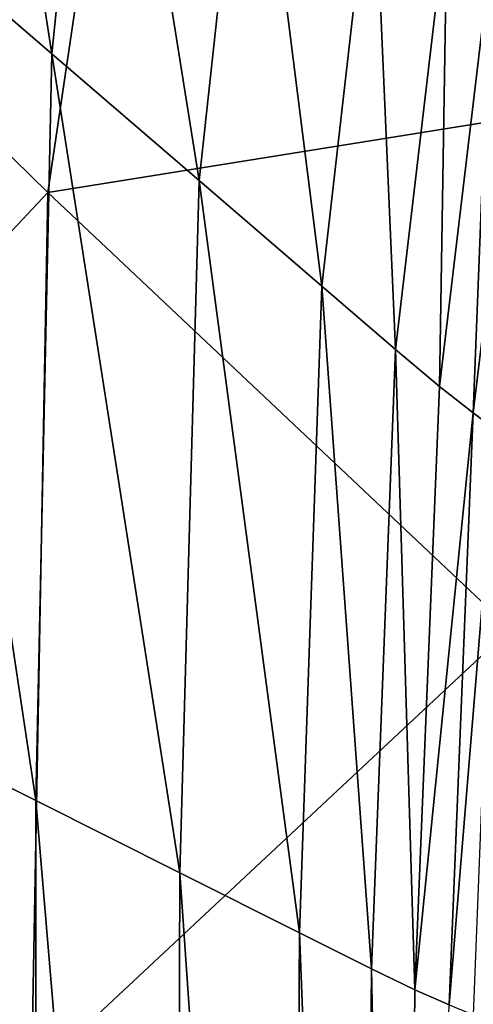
# Model space of a CAD drawing. Header units: millimetres. Extents: x 2387 to 13955, y -4964 to 364.
# Tile 185 of 656: x 6214 to 6234, y -4452 to -4407. Entities that reach past the tile are written whole.
import ezdxf

# ---------------------------------------------------------------- set-up
doc = ezdxf.new("R2010")
doc.units = ezdxf.units.MM
doc.header["$MEASUREMENT"] = 0
doc.layers.add('Predefinito', color=7, linetype='Continuous', true_color=0x000000)

msp = doc.modelspace()

# ---------------------------------------------------------------- linework, layer by layer
at = {"layer": 'Predefinito'}
for points in [[(6210.556, -4379.422, 1232.7), (6208.302, -4402.648, 1232.7), (6215.081, -4408.481, 1232.972)], [(6215.081, -4408.481, 1232.972), (6217.372, -4386.152, 1232.972), (6210.556, -4379.422, 1232.7)], [(6217.372, -4386.152, 1232.972), (6215.081, -4408.481, 1232.972), (6221.86, -4414.314, 1232.7)], [(6221.86, -4414.314, 1232.7), (6224.187, -4392.883, 1232.7), (6217.372, -4386.152, 1232.972)], [(6218.55, -4390.219, 608.078), (6214.905, -4414.866, 608.077), (6194.409, -4394.776, 730.316)], [(6214.905, -4414.866, 608.077), (6218.55, -4390.219, 608.078), (6239.779, -4410.879, 485.833)], [(6245.219, -4395.472, 485.832), (6239.779, -4410.879, 485.833), (6218.55, -4390.219, 608.078)], [(6224.187, -4392.883, 1232.7), (6221.86, -4414.314, 1232.7), (6227.51, -4419.175, 1232.143)], [(6227.51, -4419.175, 1232.143), (6229.867, -4398.492, 1232.143), (6224.187, -4392.883, 1232.7)], [(6193.969, -4437.176, 730.292), (6194.409, -4394.776, 730.316), (6214.905, -4414.866, 608.077)], [(6229.867, -4398.492, 1232.143), (6227.51, -4419.175, 1232.143), (6230.9, -4422.092, 1231.561)], [(6230.9, -4422.092, 1231.561), (6233.275, -4401.857, 1231.561), (6229.867, -4398.492, 1232.143)], [(6233.275, -4401.857, 1231.561), (6230.9, -4422.092, 1231.561), (6232.92, -4423.792, 1230.88)], [(6232.92, -4423.792, 1230.88), (6235.302, -4403.822, 1230.879), (6233.275, -4401.857, 1231.561)], [(6208.302, -4402.648, 1232.7), (6207.723, -4439.538, 1232.7), (6214.345, -4442.858, 1232.972)], [(6214.345, -4442.858, 1232.972), (6215.081, -4408.481, 1232.972), (6208.302, -4402.648, 1232.7)], [(6235.302, -4403.822, 1230.879), (6232.92, -4423.792, 1230.88), (6234.462, -4425.004, 1230.026)], [(6234.462, -4425.004, 1230.026), (6236.842, -4405.23, 1230.021), (6235.302, -4403.822, 1230.879)], [(6236.842, -4405.23, 1230.021), (6234.462, -4425.004, 1230.026), (6235.544, -4425.817, 1229.233)], [(6215.081, -4408.481, 1232.972), (6214.345, -4442.858, 1232.972), (6220.967, -4446.179, 1232.7)], [(6220.967, -4446.179, 1232.7), (6221.86, -4414.314, 1232.7), (6215.081, -4408.481, 1232.972)], [(6239.779, -4410.879, 485.833), (6236.181, -4434.956, 485.838), (6214.905, -4414.866, 608.077)], [(6221.86, -4414.314, 1232.7), (6220.967, -4446.179, 1232.7), (6226.485, -4448.946, 1232.143)], [(6226.485, -4448.946, 1232.143), (6227.51, -4419.175, 1232.143), (6221.86, -4414.314, 1232.7)], [(6214.905, -4414.866, 608.077), (6214.146, -4455.554, 608.073), (6193.969, -4437.176, 730.292)], [(6214.146, -4455.554, 608.073), (6214.905, -4414.866, 608.077), (6236.181, -4434.956, 485.838)], [(6227.51, -4419.175, 1232.143), (6226.485, -4448.946, 1232.143), (6229.796, -4450.606, 1231.561)], [(6229.796, -4450.606, 1231.561), (6230.9, -4422.092, 1231.561), (6227.51, -4419.175, 1232.143)], [(6230.9, -4422.092, 1231.561), (6229.796, -4450.606, 1231.561), (6231.791, -4451.573, 1230.88)], [(6231.791, -4451.573, 1230.88), (6232.92, -4423.792, 1230.88), (6230.9, -4422.092, 1231.561)], [(6234.462, -4425.004, 1230.026), (6232.92, -4423.792, 1230.88), (6231.791, -4451.573, 1230.88)], [(6231.791, -4451.573, 1230.88), (6233.36, -4452.261, 1230.026), (6234.462, -4425.004, 1230.026)], [(6235.544, -4425.817, 1229.233), (6234.462, -4425.004, 1230.026), (6233.36, -4452.261, 1230.026)], [(6233.36, -4452.261, 1230.026), (6234.489, -4452.723, 1229.233), (6235.544, -4425.817, 1229.233)], [(6236.181, -4434.956, 485.838), (6235.094, -4473.933, 485.855), (6214.146, -4455.554, 608.073)], [(6194.745, -4529.348, 730.256), (6193.969, -4437.176, 730.292), (6214.146, -4455.554, 608.073)], [(6207.723, -4439.538, 1232.7), (6208.001, -4517.086, 1232.7), (6214.365, -4517.917, 1232.972)], [(6214.365, -4517.917, 1232.972), (6214.345, -4442.858, 1232.972), (6207.723, -4439.538, 1232.7)], [(6220.729, -4518.747, 1232.7), (6220.967, -4446.179, 1232.7), (6214.345, -4442.858, 1232.972)], [(6214.345, -4442.858, 1232.972), (6214.365, -4517.917, 1232.972), (6220.729, -4518.747, 1232.7)], [(6220.967, -4446.179, 1232.7), (6220.729, -4518.747, 1232.7), (6226.032, -4519.438, 1232.143)], [(6226.032, -4519.438, 1232.143), (6226.485, -4448.946, 1232.143), (6220.967, -4446.179, 1232.7)], [(6226.485, -4448.946, 1232.143), (6226.032, -4519.438, 1232.143), (6229.214, -4519.853, 1231.561)], [(6229.214, -4519.853, 1231.561), (6229.796, -4450.606, 1231.561), (6226.485, -4448.946, 1232.143)], [(6229.796, -4450.606, 1231.561), (6229.214, -4519.853, 1231.561), (6231.17, -4520.094, 1230.879)], [(6231.17, -4520.094, 1230.879), (6231.791, -4451.573, 1230.88), (6229.796, -4450.606, 1231.561)], [(6233.36, -4452.261, 1230.026), (6231.791, -4451.573, 1230.88), (6231.17, -4520.094, 1230.879)]]:
    msp.add_3dface(points, dxfattribs=at)

doc.saveas('drawing.dxf')
